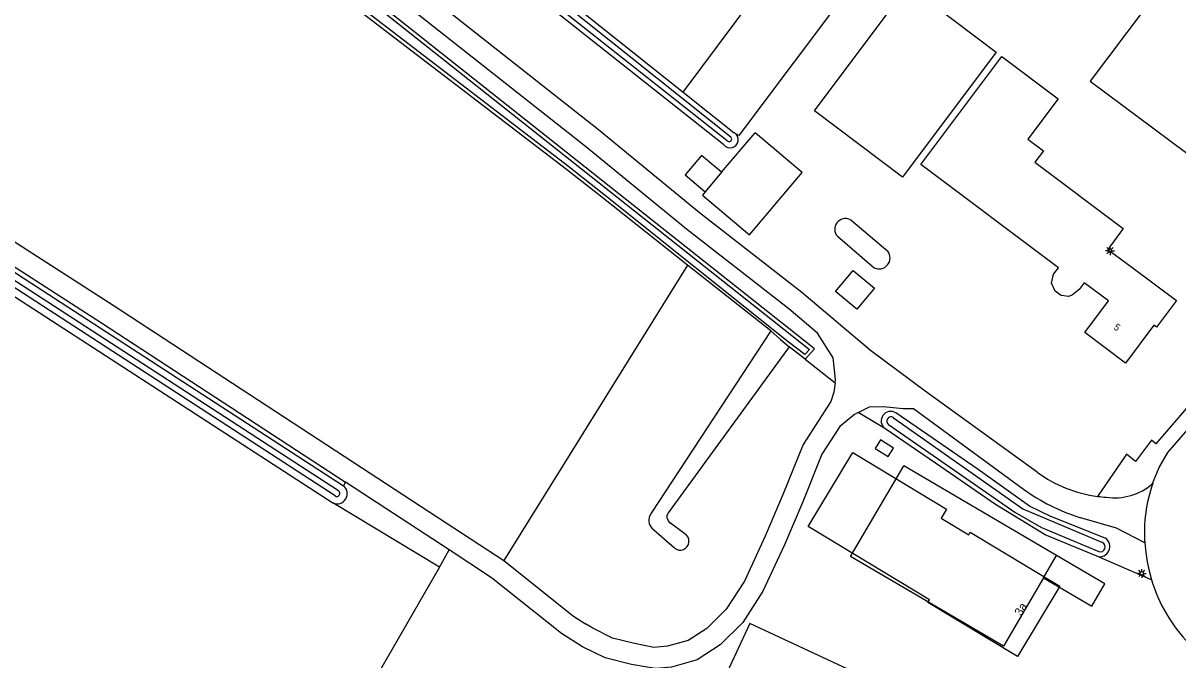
# Model space of a CAD drawing. Extents: x 136000 to 141014, y 402000 to 403500.
# Drawn here: x 139737.6 to 139902.2, y 402622.6 to 402713.3 of the extents above; entities that cross this region are included whole.
import ezdxf

# ---------------------------------------------------------------- set-up
doc = ezdxf.new("R2010")
doc.units = 0
for name, color, linetype in [('gg-afsc-erfafscheiding', 7, 'Continuous'), ('gg-afsc-hekwerk', 7, 'Continuous'), ('gg-anno-huisnummerreeks BGT', 7, 'Continuous'), ('gg-bbg-bijgebouw', 7, 'Continuous'), ('gg-bbg-hoofdgebouw', 7, 'Continuous'), ('gg-bbg-luifel en loopbrug', 7, 'Continuous'), ('gg-bbg-open loods', 7, 'Continuous'), ('gg-bbg-overig bouwwerk', 7, 'Continuous'), ('gg-knt-bronhoudergrens', 7, 'Continuous'), ('gg-knt-onverhard', 7, 'Continuous'), ('gg-knt-verharding', 7, 'Continuous'), ('gg-kntw-bovenkant insteek waterloop', 7, 'Continuous'), ('gg-kntw-waterlijn', 7, 'Continuous'), ('gt-anno-plantopografie huisnummer', 7, 'Continuous'), ('gt-bbg-plantopografie pand', 7, 'Continuous'), ('gt-grn-groengrens', 7, 'Continuous'), ('gt-grn-groengrens NZ', 7, 'Continuous'), ('gt-grn-weggrens', 7, 'Continuous'), ('gt-symb-lichtmast', 7, 'Continuous')]:
    doc.layers.add(name, color=color, linetype=linetype)

# ---------------------------------------------------------------- blocks, each defined once
blk = doc.blocks.new('gt0-LMAST')
at = {"layer": 'gt-symb-lichtmast'}
for p, q in [((-0.18, 0.17), (-0.45, 0.44)), ((0, 0.25), (0, 0.62)), ((0.17, 0.17), (0.44, 0.44)), ((-0.25, 0), (-0.63, 0)), ((-0.18, -0.18), (-0.45, -0.45)), ((0, -0.25), (0, -0.63)), ((0.44, -0.45), (0.17, -0.18)), ((0.25, 0), (0.62, 0))]:
    blk.add_line(p, q, dxfattribs=at)
blk.add_circle((0, 0), 0.25, dxfattribs=at)

msp = doc.modelspace()

# ---------------------------------------------------------------- linework, layer by layer
at = {"layer": 'gg-afsc-erfafscheiding'}
for p, q in [((139860.43, 402655.56), (139856.61, 402657.82)), ((139898.42, 402634), (139890.62, 402637.35))]:
    msp.add_line(p, q, dxfattribs=at)
for points in [[(139881.45, 402715.08), (139863.25, 402728.83), (139839.62, 402697.31), (139838.94, 402697.68)], [(139917.47, 402673.3), (139907.58, 402661.92), (139906.9, 402662.48), (139906.38, 402661.86), (139899.04, 402653.35), (139898.43, 402653.88), (139896.14, 402650.86), (139894.85, 402651.87), (139894.66, 402651.59), (139890.74, 402645.88)]]:
    msp.add_lwpolyline(points, dxfattribs=at)
at = {"layer": 'gg-afsc-hekwerk'}
msp.add_lwpolyline([(139881.45, 402715.08), (139863.25, 402728.83), (139839.62, 402697.31), (139838.94, 402697.68)], dxfattribs=at)
at = {"layer": 'gg-bbg-bijgebouw'}
for p, q in [((139884.89, 402637.47), (139863.11, 402650.24)), ((139883.02, 402634.28), (139884.89, 402637.47))]:
    msp.add_line(p, q, dxfattribs=at)
for points in [[(139863.73, 402718.68), (139876.28, 402709.18), (139862.95, 402691.36), (139850.38, 402700.84), (139863.73, 402718.68)], [(139858.94, 402675.56), (139856.43, 402672.54), (139853.4, 402675.07), (139855.9, 402678.08), (139858.94, 402675.56)], [(139883.02, 402634.28), (139877.32, 402624.55), (139855.53, 402637.32), (139863.11, 402650.24)], [(139866.3, 402605.19), (139870.21, 402613.59), (139860.43, 402618.18), (139860.66, 402618.71), (139841.19, 402627.78), (139835.34, 402615.2)]]:
    msp.add_lwpolyline(points, dxfattribs=at)
at = {"layer": 'gg-bbg-hoofdgebouw'}
for points in [[(139902.6, 402722.26), (139889.7, 402705.03), (139903.44, 402694.77), (139905.66, 402693.11)], [(139888.1, 402675.34), (139887.17, 402674.58), (139886.65, 402674.36), (139885.56, 402674.51), (139884.69, 402675.13), (139884.17, 402676.28), (139884.46, 402677.54), (139885.15, 402678.46), (139865.53, 402693.17), (139877.09, 402708.57), (139885.1, 402702.54), (139880.78, 402696.8), (139883.02, 402695.12), (139881.8, 402693.49), (139894.41, 402684.05), (139892.2, 402681.07), (139895.79, 402678.4), (139901.97, 402673.78), (139899.15, 402669.98), (139898.75, 402670.28), (139894.72, 402664.88), (139888.94, 402669.23), (139892.32, 402673.72), (139888.85, 402676.33), (139888.1, 402675.34)]]:
    msp.add_lwpolyline(points, dxfattribs=at)
at = {"layer": 'gg-bbg-luifel en loopbrug'}
msp.add_lwpolyline([(139883.02, 402634.28), (139889.92, 402630.23), (139891.79, 402633.42), (139884.89, 402637.47)], dxfattribs=at)
at = {"layer": 'gg-bbg-open loods'}
msp.add_line((139837.15, 402692.06), (139841.92, 402697.69), dxfattribs=at)
msp.add_lwpolyline([(139834.81, 402689.29), (139834.41, 402688.82), (139841.12, 402683.14), (139848.63, 402692.01), (139841.92, 402697.69)], dxfattribs=at)
at = {"layer": 'gg-bbg-overig bouwwerk'}
msp.add_line((139837.15, 402692.06), (139834.81, 402689.29), dxfattribs=at)
for points in [[(139837.15, 402692.06), (139834.3, 402694.47), (139831.95, 402691.7), (139834.81, 402689.29)], [(139859.04, 402652.7), (139860.9, 402651.54), (139861.67, 402652.77), (139859.8, 402653.92), (139859.04, 402652.7)]]:
    msp.add_lwpolyline(points, dxfattribs=at)
at = {"layer": 'gg-knt-bronhoudergrens'}
for p, q in [((139831.66, 402703.49), (139879.67, 402767.82)), ((139832.31, 402678.83), (139806.13, 402636.72)), ((139796.92, 402635.8), (139781.75, 402644.94))]:
    msp.add_line(p, q, dxfattribs=at)
msp.add_lwpolyline([(139796.92, 402635.8), (139779.8, 402606.06), (139772.23, 402588.95)], dxfattribs=at)
at = {"layer": 'gg-knt-onverhard'}
for p, q in [((139798.32, 402638.24), (139783.55, 402647.9)), ((139793.09, 402645.24), (139806.13, 402636.72))]:
    msp.add_line(p, q, dxfattribs=at)
for points in [[(139882.15, 402649.32), (139866.17, 402660.88), (139858.38, 402666.68), (139848.61, 402674.95), (139834.01, 402686.3), (139819.61, 402698.1), (139764, 402741.95), (139733.07, 402767.66), (139731.38, 402768.88), (139728.61, 402769.47), (139725.36, 402769.34), (139722.91, 402767.54)], [(139853.32, 402662.08), (139853.38, 402662.53), (139853.04, 402665.62), (139850.84, 402669.14), (139846.72, 402672.62), (139832.14, 402683.96), (139817.73, 402695.76), (139762.11, 402739.62), (139731.23, 402765.29), (139730.14, 402766.08), (139728.35, 402766.46), (139726.4, 402766.38), (139725.06, 402765.4), (139697.32, 402730.85), (139685.29, 402715.06), (139688.83, 402712.83)], [(139646.28, 402666.79), (139651.83, 402673.6), (139680.05, 402708.18), (139683.47, 402712.66), (139701.5, 402701.3), (139725.73, 402685.44), (139748.79, 402670.62), (139783.55, 402647.9)], [(139688.83, 402712.83), (139703.12, 402703.82), (139727.36, 402687.96), (139750.42, 402673.14), (139793.09, 402645.24)], [(139853.32, 402662.08), (139853.15, 402660.74), (139852.74, 402659.4), (139848.77, 402653.28), (139845.95, 402646.26), (139843.36, 402640.2), (139840.41, 402633.81), (139837.82, 402629.8), (139835.05, 402627.07), (139832.4, 402625.34), (139829.45, 402624.52), (139827.51, 402624.35), (139824.76, 402624.89), (139821.61, 402625.69), (139818.8, 402627.08), (139817.76, 402627.73)], [(139856.61, 402657.82), (139858.24, 402658.63), (139860.19, 402658.68), (139863.04, 402658.39), (139864.5, 402658.4), (139880.18, 402646.92)], [(139856.61, 402657.82), (139856.09, 402657.56), (139854, 402655.83), (139851.44, 402651.9), (139848.72, 402645.12), (139846.1, 402638.98), (139843.05, 402632.36), (139840.16, 402627.9), (139836.94, 402624.72), (139833.65, 402622.58), (139829.99, 402621.56), (139827.77, 402621.36), (139826.55, 402621.56)], [(139897.46, 402639.25), (139893.43, 402641.37), (139888.17, 402642.88)], [(139826.55, 402621.56), (139824.3, 402621.91), (139820.56, 402622.86), (139817.34, 402624.46), (139814.32, 402626.33), (139804.37, 402634.28), (139798.32, 402638.24)], [(139806.13, 402636.72), (139816.05, 402628.79), (139817.76, 402627.73)]]:
    msp.add_lwpolyline(points, dxfattribs=at)
for centre, radius, start, end in [((139893.12, 402664.26), 18.54, 233.702, 262.6101), ((139893.16, 402653.95), 8.28, 261.5837, 311.0413), ((139896.65, 402669.56), 28, 233.9789, 252.3698), ((139893.2, 402665), 19.28, 262.6643, 266.2716)]:
    msp.add_arc(centre, radius, start, end, dxfattribs=at)
at = {"layer": 'gg-knt-verharding'}
for points in [[(139898.59, 402647.71), (139899.54, 402649.99), (139900.75, 402652.14), (139917.15, 402670.98)], [(139897.46, 402639.25), (139897.6, 402637.9), (139897.82, 402636.55), (139898.08, 402635.27), (139898.42, 402634)]]:
    msp.add_lwpolyline(points, dxfattribs=at)
msp.add_arc((139919.69, 402640.36), 22.2, 196.6343, 224.2222, dxfattribs=at)
at = {"layer": 'gg-kntw-bovenkant insteek waterloop'}
for p, q in [((139690.58, 402707.5), (139783.26, 402647.4)), ((139689.24, 402704.91), (139781.75, 402644.94)), ((139831.66, 402703.49), (139838.94, 402697.68)), ((139832.31, 402678.83), (139820.06, 402688.5)), ((139853.65, 402682.95), (139858.91, 402678.43)), ((139844.18, 402669.45), (139832.31, 402678.83)), ((139844.18, 402669.45), (139827.13, 402643.47)), ((139846.76, 402667.19), (139829.67, 402643.72)), ((139849.08, 402665.41), (139846.76, 402667.19)), ((139827.49, 402641.13), (139830.42, 402638.53)), ((139831.9, 402640.55), (139829.88, 402642.08))]:
    msp.add_line(p, q, dxfattribs=at)
for points in [[(139747.14, 402770.04), (139801.43, 402727.62), (139831.66, 402703.49)], [(139837.47, 402695.96), (139815.13, 402713.63), (139745.7, 402767.83)], [(139849.08, 402665.41), (139850.4, 402666.88), (139729.19, 402762.92)], [(139820.06, 402688.5), (139815.06, 402692.45), (139770.78, 402726.39), (139728.9, 402760.22)], [(139855.42, 402685.32), (139855.57, 402685.29), (139860.83, 402680.8)], [(139891.83, 402639.93), (139884.07, 402642.99), (139881.04, 402644.49), (139873.73, 402649.69), (139861.98, 402657.76)], [(139890.62, 402637.35), (139883.26, 402640.39), (139876.17, 402644.71), (139867.65, 402650.62), (139860.43, 402655.56)]]:
    msp.add_lwpolyline(points, dxfattribs=at)
for centre, radius, start, end in [((139838.37, 402696.68), 1.15, 218.6516, 60.4648), ((139854.78, 402683.95), 1.51, 65.1416, 221.3821), ((139859.6, 402679.84), 1.56, 243.7385, 38.2031), ((139861.25, 402656.63), 1.35, 57.0001, 232.5912), ((139782.34, 402646.27), 1.46, 246.1591, 50.5791), ((139828.37, 402642.46), 1.6, 155.2273, 236.3307), ((139828.04, 402642.62), 1.23, 149.5728, 155.7539), ((139828.7, 402642.26), 1.98, 146.3035, 150.1426), ((139828.71, 402642.2), 2.03, 141.3285, 145.1032), ((139830.4, 402642.98), 1.04, 134.505, 239.7622), ((139831.24, 402639.48), 1.26, 229.2339, 58.5903), ((139891.05, 402638.72), 1.44, 252.7488, 57.3244)]:
    msp.add_arc(centre, radius, start, end, dxfattribs=at)
at = {"layer": 'gg-kntw-waterlijn'}
for p, q in [((139782.54, 402646.67), (139690.33, 402706.47)), ((139782.05, 402645.94), (139689.79, 402705.75))]:
    msp.add_line(p, q, dxfattribs=at)
for points in [[(139746.98, 402769.22), (139800.96, 402727.03), (139831.19, 402702.91), (139838.47, 402697.1)], [(139837.94, 402696.55), (139815.59, 402714.22), (139746.16, 402768.42)], [(139728.83, 402762.58), (139849.68, 402666.82), (139849.02, 402666.09), (139846.65, 402667.9), (139820.37, 402688.89), (139815.36, 402692.85), (139771.09, 402726.78), (139729.21, 402760.6)], [(139844.18, 402669.45), (139845.56, 402668.24), (139846.76, 402667.19)], [(139861.67, 402657.07), (139880.11, 402644.09), (139891.42, 402639.3)], [(139860.95, 402656.11), (139878.94, 402643.63), (139882.77, 402641.42), (139890.91, 402638.04)]]:
    msp.add_lwpolyline(points, dxfattribs=at)
for centre, radius, start, end in [((139838.21, 402696.82), 0.382, 225.5842, 45.7964), ((139861.3, 402656.6), 0.599, 51.8867, 233.9146), ((139782.29, 402646.31), 0.444, 238.1513, 54.2894), ((139891.16, 402638.67), 0.68, 248.0027, 67.8003)]:
    msp.add_arc(centre, radius, start, end, dxfattribs=at)
at = {"layer": 'gt-bbg-plantopografie pand'}
msp.add_lwpolyline([(139855.86, 402652.12), (139869.21, 402644.06), (139868.45, 402642.79), (139872.38, 402640.42), (139872.59, 402640.77), (139885.35, 402633.06), (139879.31, 402623.06), (139866.55, 402630.77), (139866.78, 402631.14), (139849.49, 402641.58), (139855.86, 402652.12)], dxfattribs=at)
at = {"layer": 'gt-grn-groengrens'}
msp.add_line((139796.92, 402635.8), (139798.32, 402638.24), dxfattribs=at)
at = {"layer": 'gt-grn-groengrens NZ'}
for p, q in [((139849.08, 402665.41), (139853.32, 402662.08)), ((139783.55, 402647.9), (139783.26, 402647.4))]:
    msp.add_line(p, q, dxfattribs=at)
at = {"layer": 'gt-grn-weggrens'}
msp.add_arc((139918.71, 402640.71), 21.3, 160.8178, 183.9157, dxfattribs=at)

# ---------------------------------------------------------------- block references
at = {"layer": 'gt-symb-lichtmast'}
for p in [(139892.52, 402680.89), (139897.05, 402634.9)]:
    msp.add_blockref('gt0-LMAST', p, dxfattribs=at)

# ---------------------------------------------------------------- texts
at = {"layer": 'gg-anno-huisnummerreeks BGT'}
msp.add_text('5', height=1, rotation=323.3, dxfattribs=at).set_placement((139892.92, 402669.8))
at = {"layer": 'gt-anno-plantopografie huisnummer'}
msp.add_text('3a', height=1.2, rotation=58.8646, dxfattribs=at).set_placement((139879.83, 402628.75))

doc.saveas('drawing.dxf')
